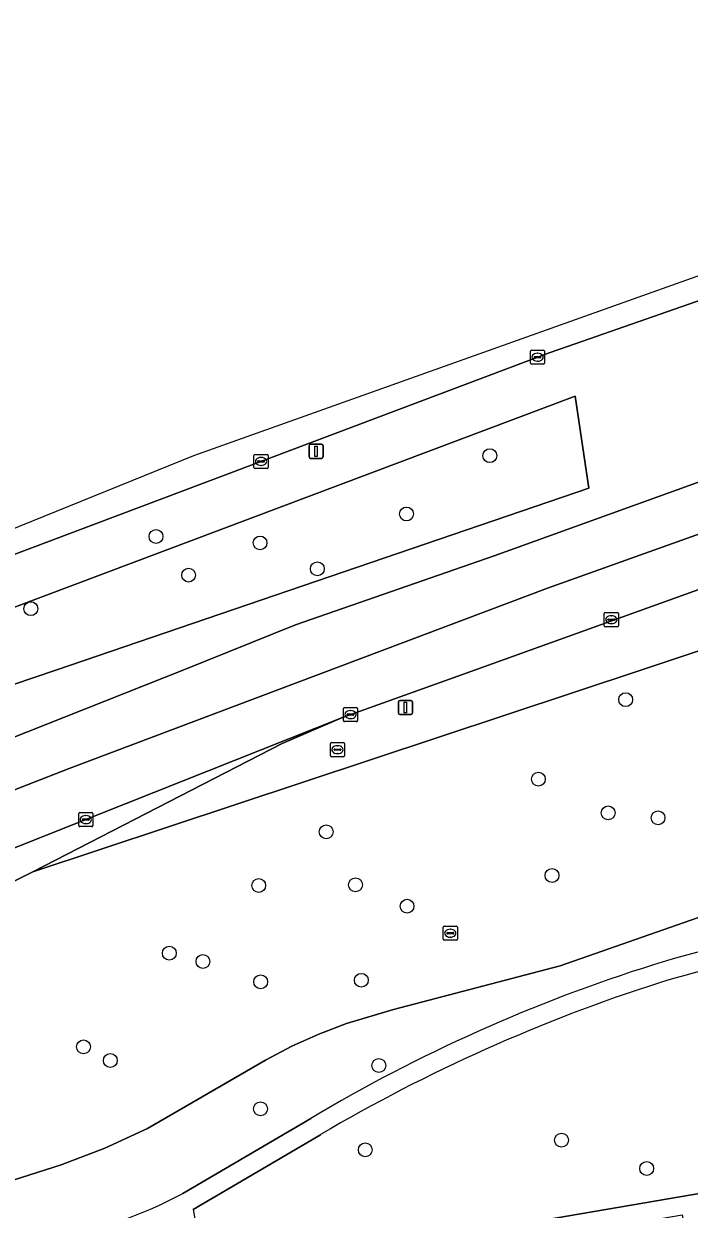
# Model space of a CAD drawing. Extents: x 162879 to 165540, y 384011 to 385181.
# Drawn here: x 164298.7 to 164345.7, y 384961.9 to 385045.6 of the extents above; entities that cross this region are included whole.
import ezdxf

# ---------------------------------------------------------------- set-up
doc = ezdxf.new("R2010")
doc.units = 0
for name, color, linetype in [('IMGEO_Berm_groen', 7, 'Continuous'), ('IMGEO_Boom', 7, 'Continuous'), ('IMGEO_Groenvoorziening', 7, 'Continuous'), ('IMGEO_Haag', 7, 'Continuous'), ('IMGEO_Kolk', 7, 'Continuous'), ('IMGEO_Lichtmast', 7, 'Continuous'), ('IMGEO_Loofbos', 7, 'Continuous'), ('IMGEO_Rijbaan_lokaal_open', 7, 'Continuous'), ('IMGEO_Rijbaan_regionaal_gesloten', 7, 'Continuous'), ('IMGEO_Rioolput', 7, 'Continuous'), ('IMGEO_Voetpad_gesloten', 7, 'Continuous')]:
    doc.layers.add(name, color=color, linetype=linetype)

msp = doc.modelspace()

# ---------------------------------------------------------------- linework, layer by layer
at = {"layer": 'IMGEO_Berm_groen'}
for points in [[(164400.207, 385044.838), (164369.772, 385034.365), (164354.758, 385028.962), (164337.137, 385022.833), (164335.838, 385022.381), (164297.651, 385007.997), (164277.196, 385000), (164264.421, 384994.924), (164251.056, 384989.614), (164246.208, 384987.688), (164232.097, 384981.813), (164229.483, 384980.703), (164204.447, 384970.197), (164201.656, 384969.026), (164192.181, 384964.916), (164146.558, 384944.405)], [(164149.304, 384932.387), (164167.623, 384940.868), (164194.28, 384952.4), (164204.946, 384957.301), (164210.03, 384959.452), (164234.062, 384969.617), (164234.489, 384969.798), (164236.693, 384970.685), (164237.042, 384970.826), (164257.501, 384979.179), (164310.01, 385000), (164317.921, 385003.173), (164331.941, 385008.048), (164375.909, 385023.887), (164413.077, 385036.341)]]:
    msp.add_lwpolyline(points, dxfattribs=at)
msp.add_lwpolyline([(164252.794, 384986.122), (164252.165, 384987.167), (164337.666, 385019.312), (164338.641, 385012.814), (164301.043, 385000), (164274.284, 384990.959)], close=True, dxfattribs=at)
at = {"layer": 'IMGEO_Boom'}
for centre in [(164331.647, 385015.119), (164325.752, 385011.003), (164308.056, 385009.408), (164315.407, 385008.956), (164310.357, 385006.687), (164319.456, 385007.132), (164299.206, 385004.313), (164341.242, 384997.888), (164335.074, 384992.271), (164340.003, 384989.892), (164343.531, 384989.543), (164320.083, 384988.552), (164336.037, 384985.475), (164315.312, 384984.768), (164322.148, 384984.811), (164325.794, 384983.301), (164308.995, 384979.988), (164311.371, 384979.397), (164315.449, 384977.959), (164322.562, 384978.073), (164302.933, 384973.366), (164304.825, 384972.408), (164323.802, 384972.057), (164315.438, 384968.993), (164336.711, 384966.785), (164322.842, 384966.098), (164342.726, 384964.781)]:
    msp.add_circle(centre, 0.489, dxfattribs=at)
at = {"layer": 'IMGEO_Groenvoorziening'}
for points in [[(164410.359, 385028.217), (164374.033, 385015.61), (164330.634, 385000), (164321.242, 384996.622), (164316.964, 384994.787), (164299.342, 384985.734), (164342.378, 385000), (164352.149, 385003.239), (164371.015, 385011.241), (164402.062, 385021.895)], [(164361.356, 384987.728), (164336.619, 384979.083), (164324.847, 384976.018), (164321.519, 384975.023), (164319.56, 384974.272), (164317.648, 384973.41), (164315.788, 384972.44), (164314.894, 384971.924), (164307.449, 384967.594), (164304.447, 384966.209), (164301.351, 384965.049), (164292.908, 384962.366)], [(164319.677, 384967.169), (164310.67, 384961.879), (164311.177, 384959.12), (164312.822, 384959.468), (164313.12, 384957.316), (164386.113, 384969.787), (164405.43, 384972.953)], [(164405.43, 384972.953), (164386.113, 384969.787), (164313.12, 384957.316), (164312.822, 384959.468), (164311.177, 384959.12), (164311.235, 384958.826), (164311.783, 384955.752), (164312.229, 384955.829), (164345.241, 384961.51), (164346.261, 384955.744), (164346.35, 384955.241), (164346.988, 384955.348), (164347.741, 384955.491), (164347.676, 384955.995), (164346.694, 384961.698), (164364.683, 384964.83), (164365.687, 384959.189), (164367.149, 384959.457), (164366.331, 384965.118), (164385.762, 384968.492), (164386.709, 384962.909), (164388.191, 384963.162), (164387.234, 384968.755), (164404.535, 384971.736)], [(164309.947, 384963.021), (164318.996, 384968.321)]]:
    msp.add_lwpolyline(points, dxfattribs=at)
for centre, radius, start, end in [((164367.42, 384901.149), 81.685, 100.16416, 107.23521), ((164368.818, 384894.816), 86.81, 100.32783, 106.86926), ((164377.097, 384871.028), 113.321, 107.39621, 120.84488), ((164379.41, 384865.853), 117.614, 107.71234, 120.52213), ((164295.684, 384989.422), 30.007, 279.01347, 298.38052)]:
    msp.add_arc(centre, radius, start, end, dxfattribs=at)
at = {"layer": 'IMGEO_Haag'}
msp.add_lwpolyline([(164405.43, 384972.953), (164386.113, 384969.787), (164313.12, 384957.316), (164312.822, 384959.468), (164311.177, 384959.12), (164311.235, 384958.826), (164311.783, 384955.752), (164312.229, 384955.829), (164345.241, 384961.51), (164346.261, 384955.744), (164346.35, 384955.241), (164346.988, 384955.348), (164347.741, 384955.491), (164347.676, 384955.995), (164346.694, 384961.698), (164364.683, 384964.83), (164365.687, 384959.189), (164367.149, 384959.457), (164366.331, 384965.118), (164385.762, 384968.492), (164386.709, 384962.909), (164388.191, 384963.162), (164387.234, 384968.755), (164404.535, 384971.736)], dxfattribs=at)
at = {"layer": 'IMGEO_Kolk'}
for p, q in [((164334.515, 385021.649), (164334.515, 385022.501)), ((164334.59, 385022.575), (164335.442, 385022.575)), ((164334.774, 385022.069), (164334.774, 385022.081)), ((164335.212, 385022.032), (164334.814, 385022.032)), ((164334.817, 385022.118), (164335.215, 385022.118)), ((164335.003, 385022.355), (164335.028, 385022.355)), ((164335.258, 385022.081), (164335.258, 385022.069)), ((164335.516, 385022.501), (164335.516, 385021.649)), ((164335.442, 385021.575), (164334.59, 385021.575)), ((164335.026, 385021.795), (164335.001, 385021.795)), ((164315.052, 385015.21), (164315.904, 385015.21)), ((164314.977, 385014.284), (164314.977, 385015.136)), ((164315.236, 385014.704), (164315.236, 385014.716)), ((164315.674, 385014.667), (164315.276, 385014.667)), ((164315.279, 385014.753), (164315.677, 385014.753)), ((164315.488, 385014.43), (164315.463, 385014.43)), ((164315.465, 385014.99), (164315.49, 385014.99)), ((164315.72, 385014.716), (164315.72, 385014.704)), ((164315.978, 385015.136), (164315.978, 385014.284)), ((164315.904, 385014.21), (164315.052, 385014.21)), ((164339.731, 385003.112), (164339.731, 385003.964)), ((164339.806, 385004.038), (164340.658, 385004.038)), ((164339.99, 385003.532), (164339.99, 385003.544)), ((164340.428, 385003.495), (164340.03, 385003.495)), ((164340.033, 385003.581), (164340.431, 385003.581)), ((164340.219, 385003.818), (164340.244, 385003.818)), ((164340.474, 385003.544), (164340.474, 385003.532)), ((164340.732, 385003.964), (164340.732, 385003.112)), ((164340.658, 385003.038), (164339.806, 385003.038)), ((164340.242, 385003.258), (164340.217, 385003.258)), ((164321.297, 384996.409), (164321.297, 384997.261)), ((164321.372, 384997.335), (164322.224, 384997.335)), ((164321.556, 384996.829), (164321.556, 384996.841)), ((164321.994, 384996.792), (164321.596, 384996.792)), ((164321.599, 384996.878), (164321.997, 384996.878)), ((164321.785, 384997.115), (164321.81, 384997.115)), ((164322.04, 384996.841), (164322.04, 384996.829)), ((164322.298, 384997.261), (164322.298, 384996.409)), ((164322.224, 384996.335), (164321.372, 384996.335)), ((164321.808, 384996.555), (164321.783, 384996.555)), ((164302.59, 384988.994), (164302.59, 384989.846)), ((164302.665, 384989.92), (164303.517, 384989.92)), ((164302.849, 384989.414), (164302.849, 384989.426)), ((164303.287, 384989.377), (164302.889, 384989.377)), ((164302.892, 384989.463), (164303.29, 384989.463)), ((164303.078, 384989.7), (164303.103, 384989.7)), ((164303.333, 384989.426), (164303.333, 384989.414)), ((164303.591, 384989.846), (164303.591, 384988.994)), ((164303.517, 384988.92), (164302.665, 384988.92)), ((164303.101, 384989.14), (164303.076, 384989.14))]:
    msp.add_line(p, q, dxfattribs=at)
for points in [[(164334.515, 385021.649), (164334.515, 385022.501)], [(164334.59, 385022.575), (164335.442, 385022.575)], [(164335.516, 385022.501), (164335.516, 385021.649)], [(164335.442, 385021.575), (164334.59, 385021.575)], [(164315.052, 385015.21), (164315.904, 385015.21)], [(164314.977, 385014.284), (164314.977, 385015.136)], [(164315.978, 385015.136), (164315.978, 385014.284)], [(164315.904, 385014.21), (164315.052, 385014.21)], [(164339.731, 385003.112), (164339.731, 385003.964)], [(164339.806, 385004.038), (164340.658, 385004.038)], [(164340.732, 385003.964), (164340.732, 385003.112)], [(164340.658, 385003.038), (164339.806, 385003.038)], [(164321.297, 384996.409), (164321.297, 384997.261)], [(164321.372, 384997.335), (164322.224, 384997.335)], [(164322.298, 384997.261), (164322.298, 384996.409)], [(164322.224, 384996.335), (164321.372, 384996.335)], [(164302.59, 384988.994), (164302.59, 384989.846)], [(164302.665, 384989.92), (164303.517, 384989.92)], [(164303.591, 384989.846), (164303.591, 384988.994)], [(164303.517, 384988.92), (164302.665, 384988.92)]]:
    msp.add_lwpolyline(points, dxfattribs=at)
for centre, radius, start, end in [((164334.592, 385022.499), 0.0765, 91.55205, 178.44795), ((164334.592, 385022.499), 0.0765, 91.55205, 178.44795), ((164334.814, 385022.078), 0.0403, 85.87752, 175.75265), ((164334.811, 385022.068), 0.0366, 178.93798, 274.71019), ((164335.215, 385022.075), 0.043, 264.86636, 352.45326), ((164335.219, 385022.08), 0.0386, 1.73085, 96.63898), ((164335.44, 385022.499), 0.0765, 1.55205, 88.44795), ((164335.44, 385022.499), 0.0765, 1.55205, 88.44795), ((164334.592, 385021.651), 0.0765, 181.55205, 268.44795), ((164334.592, 385021.651), 0.0765, 181.55205, 268.44795), ((164335.44, 385021.651), 0.0765, 271.55205, 358.44795), ((164335.44, 385021.651), 0.0765, 271.55205, 358.44795), ((164315.054, 385015.134), 0.0765, 91.55205, 178.44795), ((164315.054, 385015.134), 0.0765, 91.55205, 178.44795), ((164315.902, 385015.134), 0.0765, 1.55205, 88.44795), ((164315.902, 385015.134), 0.0765, 1.55205, 88.44795), ((164315.276, 385014.713), 0.0403, 85.87752, 175.75265), ((164315.273, 385014.703), 0.0366, 178.93798, 274.71019), ((164315.677, 385014.71), 0.043, 264.86636, 352.45326), ((164315.681, 385014.715), 0.0386, 1.73085, 96.63898), ((164315.054, 385014.286), 0.0765, 181.55205, 268.44795), ((164315.054, 385014.286), 0.0765, 181.55205, 268.44795), ((164315.902, 385014.286), 0.0765, 271.55205, 358.44795), ((164315.902, 385014.286), 0.0765, 271.55205, 358.44795), ((164339.808, 385003.962), 0.0765, 91.55205, 178.44795), ((164339.808, 385003.962), 0.0765, 91.55205, 178.44795), ((164340.03, 385003.541), 0.0403, 85.87752, 175.75265), ((164340.027, 385003.531), 0.0366, 178.93798, 274.71019), ((164340.431, 385003.538), 0.043, 264.86636, 352.45326), ((164340.435, 385003.543), 0.0386, 1.73085, 96.63898), ((164340.656, 385003.962), 0.0765, 1.55205, 88.44795), ((164340.656, 385003.962), 0.0765, 1.55205, 88.44795), ((164339.808, 385003.114), 0.0765, 181.55205, 268.44795), ((164339.808, 385003.114), 0.0765, 181.55205, 268.44795), ((164340.656, 385003.114), 0.0765, 271.55205, 358.44795), ((164340.656, 385003.114), 0.0765, 271.55205, 358.44795), ((164321.374, 384997.259), 0.0765, 91.55205, 178.44795), ((164321.374, 384997.259), 0.0765, 91.55205, 178.44795), ((164321.596, 384996.838), 0.0403, 85.87752, 175.75265), ((164321.593, 384996.828), 0.0366, 178.93798, 274.71019), ((164321.997, 384996.835), 0.043, 264.86636, 352.45326), ((164322.001, 384996.84), 0.0386, 1.73085, 96.63898), ((164322.222, 384997.259), 0.0765, 1.55205, 88.44795), ((164322.222, 384997.259), 0.0765, 1.55205, 88.44795), ((164321.374, 384996.411), 0.0765, 181.55205, 268.44795), ((164321.374, 384996.411), 0.0765, 181.55205, 268.44795), ((164322.222, 384996.411), 0.0765, 271.55205, 358.44795), ((164322.222, 384996.411), 0.0765, 271.55205, 358.44795), ((164302.667, 384989.844), 0.0765, 91.55205, 178.44795), ((164302.667, 384989.844), 0.0765, 91.55205, 178.44795), ((164302.889, 384989.423), 0.0403, 85.87752, 175.75265), ((164302.886, 384989.413), 0.0366, 178.93798, 274.71019), ((164303.29, 384989.42), 0.043, 264.86636, 352.45326), ((164303.294, 384989.425), 0.0386, 1.73085, 96.63898), ((164303.515, 384989.844), 0.0765, 1.55205, 88.44795), ((164303.515, 384989.844), 0.0765, 1.55205, 88.44795), ((164302.667, 384988.996), 0.0765, 181.55205, 268.44795), ((164302.667, 384988.996), 0.0765, 181.55205, 268.44795), ((164303.515, 384988.996), 0.0765, 271.55205, 358.44795), ((164303.515, 384988.996), 0.0765, 271.55205, 358.44795)]:
    msp.add_arc(centre, radius, start, end, dxfattribs=at)
for centre, major_axis, ratio, start_param, end_param in [((164335.002, 385022.075), (-0.387, 0.002), 0.722429, 4.712389, 7.853982), ((164335.027, 385022.075), (-0.39, 0.002), 0.717154, 1.570796, 4.712389), ((164315.464, 385014.71), (-0.387, 0.002), 0.722429, 4.712389, 7.853982), ((164315.489, 385014.71), (-0.39, 0.002), 0.717154, 1.570796, 4.712389), ((164340.218, 385003.538), (-0.387, 0.002), 0.722429, 4.712389, 7.853982), ((164340.243, 385003.538), (-0.39, 0.002), 0.717154, 1.570796, 4.712389), ((164321.784, 384996.835), (-0.387, 0.002), 0.722429, 4.712389, 7.853982), ((164321.809, 384996.835), (-0.39, 0.002), 0.717154, 1.570796, 4.712389), ((164303.077, 384989.42), (-0.387, 0.002), 0.722429, 4.712389, 7.853982), ((164303.102, 384989.42), (-0.39, 0.002), 0.717154, 1.570796, 4.712389)]:
    msp.add_ellipse(centre, major_axis=major_axis, ratio=ratio, start_param=start_param, end_param=end_param, dxfattribs=at)
at = {"layer": 'IMGEO_Lichtmast'}
for p, q in [((164318.868, 385015.026), (164318.868, 385015.826)), ((164318.868, 385015.826), (164318.868, 385015.026)), ((164318.968, 385015.926), (164319.758, 385015.926)), ((164319.758, 385015.926), (164318.968, 385015.926)), ((164319.858, 385015.826), (164319.858, 385015.026)), ((164319.858, 385015.026), (164319.858, 385015.826)), ((164319.758, 385014.926), (164318.968, 385014.926)), ((164318.968, 385014.926), (164319.758, 385014.926)), ((164325.181, 384996.937), (164325.181, 384997.737)), ((164325.181, 384997.737), (164325.181, 384996.937)), ((164325.281, 384997.837), (164326.071, 384997.837)), ((164326.071, 384997.837), (164325.281, 384997.837)), ((164326.171, 384997.737), (164326.171, 384996.937)), ((164326.171, 384996.937), (164326.171, 384997.737)), ((164326.071, 384996.837), (164325.281, 384996.837)), ((164325.281, 384996.837), (164326.071, 384996.837))]:
    msp.add_line(p, q, dxfattribs=at)
for points in [[(164319.288, 385015.801), (164319.438, 385015.801), (164319.438, 385015.051), (164319.288, 385015.051), (164319.288, 385015.801)], [(164325.601, 384997.712), (164325.751, 384997.712), (164325.751, 384996.962), (164325.601, 384996.962), (164325.601, 384997.712)]]:
    msp.add_lwpolyline(points, dxfattribs=at)
for centre, start, end in [((164318.968, 385015.826), 90, 180), ((164318.968, 385015.826), 90, 180), ((164319.758, 385015.826), 0, 90), ((164319.758, 385015.826), 360, 90), ((164318.968, 385015.026), 180, 270), ((164318.968, 385015.026), 180, 270), ((164319.758, 385015.026), 270, 0), ((164319.758, 385015.026), 270, 0), ((164325.281, 384997.737), 90, 180), ((164325.281, 384997.737), 90, 180), ((164326.071, 384997.737), 0, 90), ((164326.071, 384997.737), 360, 90), ((164325.281, 384996.937), 180, 270), ((164325.281, 384996.937), 180, 270), ((164326.071, 384996.937), 270, 0), ((164326.071, 384996.937), 270, 0)]:
    msp.add_arc(centre, 0.1, start, end, dxfattribs=at)
at = {"layer": 'IMGEO_Loofbos'}
for points in [[(164402.062, 385021.895), (164371.015, 385011.241), (164352.149, 385003.239), (164342.378, 385000), (164299.342, 384985.734), (164291.808, 384981.989), (164292.389, 384980.423), (164286.658, 384978.193), (164283.023, 384976.779), (164278.834, 384975.149), (164265.945, 384970.391), (164268.752, 384962.051), (164270.889, 384955.7), (164274.981, 384955.358)], [(164292.908, 384962.366), (164301.351, 384965.049), (164304.447, 384966.209), (164307.449, 384967.594), (164314.894, 384971.924), (164315.788, 384972.44), (164317.648, 384973.41), (164319.56, 384974.272), (164321.519, 384975.023), (164324.847, 384976.018), (164336.619, 384979.083), (164361.356, 384987.728)]]:
    msp.add_lwpolyline(points, dxfattribs=at)
msp.add_lwpolyline([(164252.794, 384986.122), (164274.284, 384990.959), (164301.043, 385000), (164338.641, 385012.814), (164337.666, 385019.312), (164252.165, 384987.167)], close=True, dxfattribs=at)
at = {"layer": 'IMGEO_Rijbaan_lokaal_open'}
msp.add_lwpolyline([(164263.594, 384972.416), (164277.992, 384976.414), (164291.808, 384981.989), (164299.342, 384985.734), (164316.964, 384994.787), (164321.242, 384996.622), (164248.803, 384967.86)], close=True, dxfattribs=at)
at = {"layer": 'IMGEO_Rijbaan_regionaal_gesloten'}
for points in [[(164396.361, 385045.624), (164310.692, 385015.116), (164264.016, 384996.217), (164264.421, 384994.924), (164277.196, 385000), (164297.651, 385007.997), (164335.838, 385022.381), (164337.137, 385022.833), (164354.758, 385028.962), (164369.772, 385034.365), (164400.207, 385044.838)], [(164413.077, 385036.341), (164375.909, 385023.887), (164331.941, 385008.048), (164317.921, 385003.173), (164310.01, 385000), (164257.501, 384979.179), (164237.042, 384970.826), (164236.693, 384970.685), (164238, 384967.521), (164272.049, 384981.366), (164301.922, 384993.037), (164335.72, 385005.764), (164374.35, 385019.549), (164412.35, 385032.472)], [(164412.35, 385032.472), (164374.35, 385019.549), (164335.72, 385005.764), (164301.922, 384993.037), (164272.049, 384981.366), (164238, 384967.521), (164239.476, 384963.948), (164239.799, 384964.082), (164248.803, 384967.86), (164321.242, 384996.622), (164330.634, 385000), (164374.033, 385015.61), (164410.359, 385028.217)]]:
    msp.add_lwpolyline(points, dxfattribs=at)
at = {"layer": 'IMGEO_Rioolput'}
for p, q in [((164320.377, 384993.933), (164320.377, 384994.785)), ((164320.452, 384994.859), (164321.304, 384994.859)), ((164320.636, 384994.353), (164320.636, 384994.365)), ((164321.074, 384994.316), (164320.676, 384994.316)), ((164320.679, 384994.402), (164321.077, 384994.402)), ((164320.865, 384994.639), (164320.89, 384994.639)), ((164321.12, 384994.365), (164321.12, 384994.353)), ((164321.378, 384994.785), (164321.378, 384993.933)), ((164321.304, 384993.859), (164320.452, 384993.859)), ((164320.888, 384994.079), (164320.863, 384994.079)), ((164328.349, 384980.969), (164328.349, 384981.821)), ((164328.424, 384981.895), (164329.276, 384981.895)), ((164329.35, 384981.821), (164329.35, 384980.969)), ((164329.276, 384980.895), (164328.424, 384980.895)), ((164328.608, 384981.389), (164328.608, 384981.401)), ((164329.046, 384981.352), (164328.648, 384981.352)), ((164328.651, 384981.438), (164329.049, 384981.438)), ((164328.86, 384981.115), (164328.835, 384981.115)), ((164328.837, 384981.675), (164328.862, 384981.675)), ((164329.092, 384981.401), (164329.092, 384981.389))]:
    msp.add_line(p, q, dxfattribs=at)
for points in [[(164320.377, 384993.933), (164320.377, 384994.785)], [(164320.452, 384994.859), (164321.304, 384994.859)], [(164321.378, 384994.785), (164321.378, 384993.933)], [(164321.304, 384993.859), (164320.452, 384993.859)], [(164328.349, 384980.969), (164328.349, 384981.821)], [(164328.424, 384981.895), (164329.276, 384981.895)], [(164329.35, 384981.821), (164329.35, 384980.969)], [(164329.276, 384980.895), (164328.424, 384980.895)]]:
    msp.add_lwpolyline(points, dxfattribs=at)
for centre, radius, start, end in [((164320.454, 384994.783), 0.0765, 91.55205, 178.44795), ((164320.454, 384994.783), 0.0765, 91.55205, 178.44795), ((164320.676, 384994.362), 0.0403, 85.87752, 175.75265), ((164320.673, 384994.352), 0.0366, 178.93798, 274.71019), ((164321.077, 384994.359), 0.043, 264.86636, 352.45326), ((164321.081, 384994.364), 0.0386, 1.73085, 96.63898), ((164321.302, 384994.783), 0.0765, 1.55205, 88.44795), ((164321.302, 384994.783), 0.0765, 1.55205, 88.44795), ((164320.454, 384993.935), 0.0765, 181.55205, 268.44795), ((164320.454, 384993.935), 0.0765, 181.55205, 268.44795), ((164321.302, 384993.935), 0.0765, 271.55205, 358.44795), ((164321.302, 384993.935), 0.0765, 271.55205, 358.44795), ((164328.426, 384981.819), 0.0765, 91.55205, 178.44795), ((164328.426, 384981.819), 0.0765, 91.55205, 178.44795), ((164329.274, 384981.819), 0.0765, 1.55205, 88.44795), ((164329.274, 384981.819), 0.0765, 1.55205, 88.44795), ((164328.426, 384980.971), 0.0765, 181.55205, 268.44795), ((164328.426, 384980.971), 0.0765, 181.55205, 268.44795), ((164328.648, 384981.398), 0.0403, 85.87752, 175.75265), ((164328.645, 384981.388), 0.0366, 178.93798, 274.71019), ((164329.049, 384981.395), 0.043, 264.86636, 352.45326), ((164329.053, 384981.4), 0.0386, 1.73085, 96.63898), ((164329.274, 384980.971), 0.0765, 271.55205, 358.44795), ((164329.274, 384980.971), 0.0765, 271.55205, 358.44795)]:
    msp.add_arc(centre, radius, start, end, dxfattribs=at)
for centre, major_axis, ratio, start_param, end_param in [((164320.864, 384994.359), (-0.387, 0.002), 0.722429, 4.712389, 7.853982), ((164320.889, 384994.359), (-0.39, 0.002), 0.717154, 1.570796, 4.712389), ((164328.836, 384981.395), (-0.387, 0.002), 0.722429, 4.712389, 7.853982), ((164328.861, 384981.395), (-0.39, 0.002), 0.717154, 1.570796, 4.712389)]:
    msp.add_ellipse(centre, major_axis=major_axis, ratio=ratio, start_param=start_param, end_param=end_param, dxfattribs=at)
at = {"layer": 'IMGEO_Voetpad_gesloten'}
for points in [[(164318.996, 384968.321), (164309.947, 384963.021)], [(164310.67, 384961.879), (164319.677, 384967.169)]]:
    msp.add_lwpolyline(points, dxfattribs=at)
for centre, radius, start, end in [((164367.42, 384901.149), 81.685, 100.16416, 107.23521), ((164368.818, 384894.816), 86.81, 100.32783, 106.86926), ((164377.097, 384871.028), 113.321, 107.39621, 120.84488), ((164379.41, 384865.853), 117.614, 107.71234, 120.52213), ((164295.684, 384989.422), 30.007, 279.01347, 298.38052)]:
    msp.add_arc(centre, radius, start, end, dxfattribs=at)

doc.saveas('drawing.dxf')
